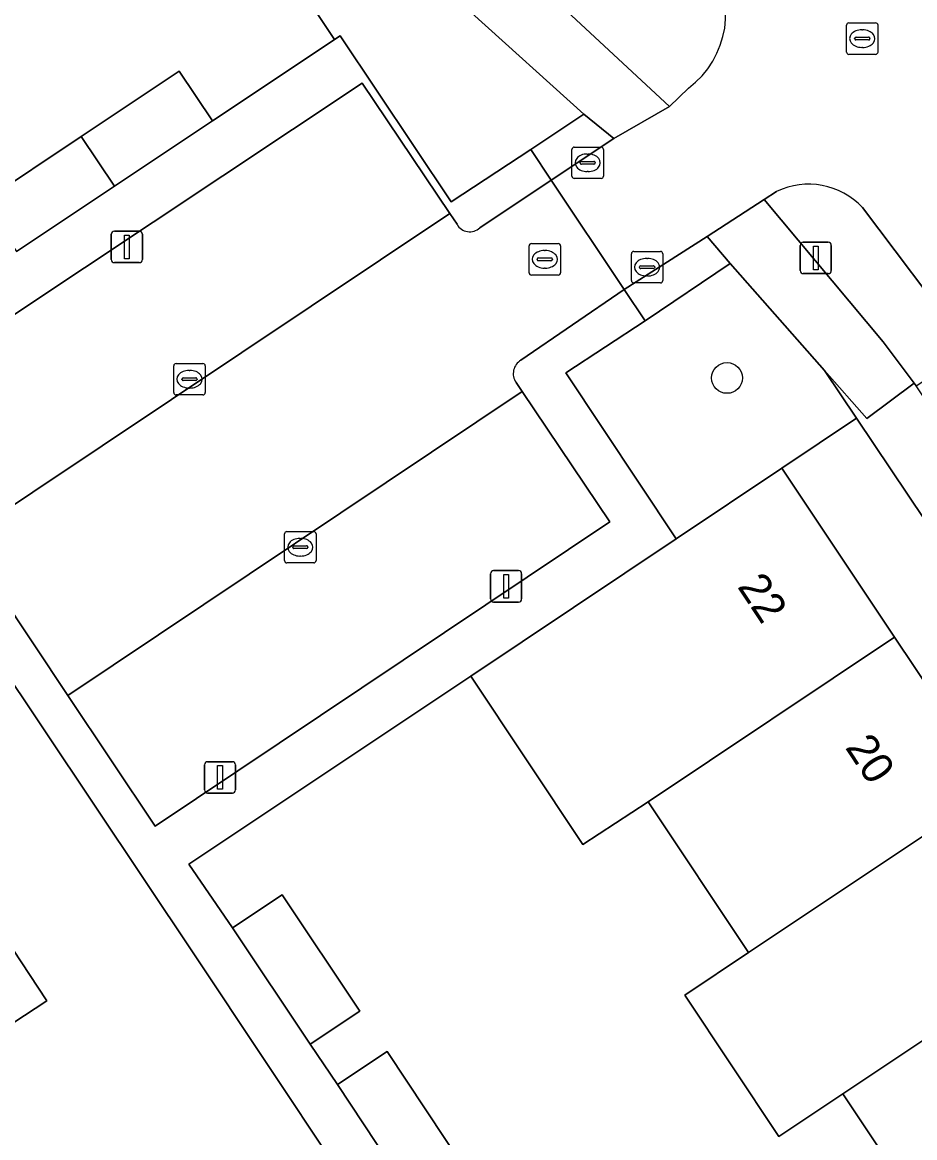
# Model space of a CAD drawing. Extents: x 158352 to 159489, y 383828 to 384603.
# Drawn here: x 158806.57 to 158834.96, y 384376.64 to 384412.12 of the extents above; entities that cross this region are included whole.
import ezdxf

# ---------------------------------------------------------------- set-up
doc = ezdxf.new("R2010")
doc.units = 0
for name, color, linetype in [('IMGEO_Boom', 7, 'Continuous'), ('IMGEO_Erf', 7, 'Continuous'), ('IMGEO_Groenvoorziening', 7, 'Continuous'), ('IMGEO_Hek', 7, 'Continuous'), ('IMGEO_Kolk', 7, 'Continuous'), ('IMGEO_Lichtmast', 7, 'Continuous'), ('IMGEO_Muur', 7, 'Continuous'), ('IMGEO_Pand', 7, 'Continuous'), ('IMGEO_Pand_nummerreeks', 7, 'Continuous'), ('IMGEO_Parkeervlak_open', 7, 'Continuous'), ('IMGEO_Rijbaan_lokaal_open', 7, 'Continuous'), ('IMGEO_Rioolput', 7, 'Continuous'), ('IMGEO_Voetpad_gesloten', 7, 'Continuous'), ('IMGEO_Voetpad_open', 7, 'Continuous')]:
    doc.layers.add(name, color=color, linetype=linetype)

msp = doc.modelspace()

# ---------------------------------------------------------------- linework, layer by layer
at = {"layer": 'IMGEO_Boom'}
msp.add_circle((158828.989, 384400.808), 0.489, dxfattribs=at)
at = {"layer": 'IMGEO_Erf'}
for points in [[(158805.329, 384406.407), (158808.446, 384408.486), (158811.562, 384410.564), (158812.617, 384408.984), (158813.887, 384409.83), (158816.507, 384411.579), (158815.11, 384413.675)], [(158861.811, 384356.746), (158833.109, 384399.525), (158830.728, 384397.933), (158834.32, 384392.56), (158837.527, 384387.764)], [(158805.842, 384363.496), (158818.889, 384372.181), (158812.03, 384382.486), (158800.915, 384399.099)], [(158835.996, 384373.052), (158832.675, 384378.031), (158830.642, 384376.675), (158827.643, 384381.172), (158829.676, 384382.528), (158826.48, 384387.318), (158824.405, 384385.969), (158820.836, 384391.319), (158811.87, 384385.338), (158813.26, 384383.309), (158814.84, 384384.365), (158817.313, 384380.664), (158815.733, 384379.608), (158816.599, 384378.324), (158818.183, 384379.373), (158820.639, 384375.665)], [(158806.009, 384383.041), (158807.353, 384380.99), (158804.471, 384379.1)]]:
    msp.add_lwpolyline(points, dxfattribs=at)
at = {"layer": 'IMGEO_Groenvoorziening'}
for points in [[(158818.133, 384415.436), (158815.11, 384413.675), (158816.507, 384411.579), (158816.683, 384411.697), (158820.218, 384406.41), (158822.744, 384408.078), (158824.433, 384409.205), (158820.862, 384412.424)], [(158821.366, 384414.836), (158827.165, 384409.443), (158827.762, 384410.023)], [(158830.565, 384406.743), (158830.17, 384406.486), (158833.961, 384401.96), (158834.943, 384400.644), (158835.005, 384400.562), (158836.324, 384401.432)], [(158836.444, 384402.048), (158833.296, 384406.233)]]:
    msp.add_lwpolyline(points, dxfattribs=at)
msp.add_lwpolyline([(158830.728, 384397.933), (158833.109, 384399.525), (158832.09, 384401.044), (158829.086, 384404.448), (158826.382, 384402.622), (158823.862, 384400.967), (158827.372, 384395.689)], close=True, dxfattribs=at)
for centre, radius, start, end in [((158825.97, 384412.406), 2.982, 306.9485, 35.1077), ((158831.582, 384404.619), 2.355, 43.2669, 115.5775)]:
    msp.add_arc(centre, radius, start, end, dxfattribs=at)
at = {"layer": 'IMGEO_Hek'}
for points in [[(158822.744, 384408.078), (158823.395, 384407.101)], [(158823.395, 384407.101), (158825.716, 384403.62)], [(158825.716, 384403.62), (158826.382, 384402.622)], [(158800.915, 384399.099), (158812.03, 384382.486)]]:
    msp.add_lwpolyline(points, dxfattribs=at)
at = {"layer": 'IMGEO_Kolk'}
for p, q in [((158824.057, 384407.227), (158824.057, 384408.079)), ((158824.132, 384408.153), (158824.984, 384408.153)), ((158825.058, 384408.079), (158825.058, 384407.227)), ((158824.316, 384407.647), (158824.316, 384407.659)), ((158824.754, 384407.61), (158824.356, 384407.61)), ((158824.359, 384407.696), (158824.757, 384407.696)), ((158824.545, 384407.933), (158824.57, 384407.933)), ((158824.8, 384407.659), (158824.8, 384407.647)), ((158824.568, 384407.373), (158824.543, 384407.373)), ((158824.984, 384407.153), (158824.132, 384407.153)), ((158825.947, 384403.906), (158825.947, 384404.758)), ((158826.022, 384404.832), (158826.874, 384404.832)), ((158826.948, 384404.758), (158826.948, 384403.906)), ((158826.435, 384404.612), (158826.46, 384404.612)), ((158826.206, 384404.326), (158826.206, 384404.338)), ((158826.644, 384404.289), (158826.246, 384404.289)), ((158826.249, 384404.375), (158826.647, 384404.375)), ((158826.458, 384404.052), (158826.433, 384404.052)), ((158826.69, 384404.338), (158826.69, 384404.326)), ((158826.874, 384403.832), (158826.022, 384403.832)), ((158811.39, 384400.341), (158811.39, 384401.193)), ((158811.465, 384401.267), (158812.317, 384401.267)), ((158812.391, 384401.193), (158812.391, 384400.341)), ((158811.878, 384401.047), (158811.903, 384401.047)), ((158811.649, 384400.761), (158811.649, 384400.773)), ((158812.087, 384400.724), (158811.689, 384400.724)), ((158811.692, 384400.81), (158812.09, 384400.81)), ((158811.901, 384400.487), (158811.876, 384400.487)), ((158812.133, 384400.773), (158812.133, 384400.761)), ((158812.317, 384400.267), (158811.465, 384400.267)), ((158814.989, 384395.922), (158815.841, 384395.922)), ((158814.914, 384394.996), (158814.914, 384395.848)), ((158815.402, 384395.702), (158815.427, 384395.702)), ((158815.915, 384395.848), (158815.915, 384394.996)), ((158815.173, 384395.416), (158815.173, 384395.428)), ((158815.611, 384395.379), (158815.213, 384395.379)), ((158815.216, 384395.465), (158815.614, 384395.465)), ((158815.657, 384395.428), (158815.657, 384395.416)), ((158815.841, 384394.922), (158814.989, 384394.922)), ((158815.425, 384395.142), (158815.4, 384395.142))]:
    msp.add_line(p, q, dxfattribs=at)
for points in [[(158824.057, 384407.227), (158824.057, 384408.079)], [(158824.132, 384408.153), (158824.984, 384408.153)], [(158825.058, 384408.079), (158825.058, 384407.227)], [(158824.984, 384407.153), (158824.132, 384407.153)], [(158825.947, 384403.906), (158825.947, 384404.758)], [(158826.022, 384404.832), (158826.874, 384404.832)], [(158826.948, 384404.758), (158826.948, 384403.906)], [(158826.874, 384403.832), (158826.022, 384403.832)], [(158811.39, 384400.341), (158811.39, 384401.193)], [(158811.465, 384401.267), (158812.317, 384401.267)], [(158812.391, 384401.193), (158812.391, 384400.341)], [(158812.317, 384400.267), (158811.465, 384400.267)], [(158814.989, 384395.922), (158815.841, 384395.922)], [(158814.914, 384394.996), (158814.914, 384395.848)], [(158815.915, 384395.848), (158815.915, 384394.996)], [(158815.841, 384394.922), (158814.989, 384394.922)]]:
    msp.add_lwpolyline(points, dxfattribs=at)
for centre, radius, start, end in [((158824.134, 384408.077), 0.0765, 91.552, 178.448), ((158824.134, 384408.077), 0.0765, 91.552, 178.448), ((158824.982, 384408.077), 0.0765, 1.552, 88.448), ((158824.982, 384408.077), 0.0765, 1.552, 88.448), ((158824.356, 384407.656), 0.0403, 85.8775, 175.7526), ((158824.353, 384407.646), 0.0366, 178.938, 274.7102), ((158824.757, 384407.653), 0.043, 264.8664, 352.4533), ((158824.761, 384407.658), 0.0386, 1.7309, 96.639), ((158824.134, 384407.229), 0.0765, 181.552, 268.448), ((158824.134, 384407.229), 0.0765, 181.552, 268.448), ((158824.982, 384407.229), 0.0765, 271.552, 358.448), ((158824.982, 384407.229), 0.0765, 271.552, 358.448), ((158826.024, 384404.756), 0.0765, 91.552, 178.448), ((158826.024, 384404.756), 0.0765, 91.552, 178.448), ((158826.872, 384404.756), 0.0765, 1.552, 88.448), ((158826.872, 384404.756), 0.0765, 1.552, 88.448), ((158826.246, 384404.335), 0.0403, 85.8775, 175.7526), ((158826.243, 384404.325), 0.0366, 178.938, 274.7102), ((158826.647, 384404.332), 0.043, 264.8664, 352.4533), ((158826.651, 384404.337), 0.0386, 1.7309, 96.639), ((158826.024, 384403.908), 0.0765, 181.552, 268.448), ((158826.024, 384403.908), 0.0765, 181.552, 268.448), ((158826.872, 384403.908), 0.0765, 271.552, 358.448), ((158826.872, 384403.908), 0.0765, 271.552, 358.448), ((158811.467, 384401.191), 0.0765, 91.552, 178.448), ((158811.467, 384401.191), 0.0765, 91.552, 178.448), ((158812.315, 384401.191), 0.0765, 1.552, 88.448), ((158812.315, 384401.191), 0.0765, 1.552, 88.448), ((158811.689, 384400.77), 0.0403, 85.8775, 175.7526), ((158811.686, 384400.76), 0.0366, 178.938, 274.7102), ((158812.09, 384400.767), 0.043, 264.8664, 352.4533), ((158812.094, 384400.772), 0.0386, 1.7309, 96.639), ((158811.467, 384400.343), 0.0765, 181.552, 268.448), ((158811.467, 384400.343), 0.0765, 181.552, 268.448), ((158812.315, 384400.343), 0.0765, 271.552, 358.448), ((158812.315, 384400.343), 0.0765, 271.552, 358.448), ((158814.991, 384395.846), 0.0765, 91.552, 178.448), ((158814.991, 384395.846), 0.0765, 91.552, 178.448), ((158815.839, 384395.846), 0.0765, 1.552, 88.448), ((158815.839, 384395.846), 0.0765, 1.552, 88.448), ((158815.213, 384395.425), 0.0403, 85.8775, 175.7526), ((158815.21, 384395.415), 0.0366, 178.938, 274.7102), ((158815.614, 384395.422), 0.043, 264.8664, 352.4533), ((158815.618, 384395.427), 0.0386, 1.7309, 96.639), ((158814.991, 384394.998), 0.0765, 181.552, 268.448), ((158814.991, 384394.998), 0.0765, 181.552, 268.448), ((158815.839, 384394.998), 0.0765, 271.552, 358.448), ((158815.839, 384394.998), 0.0765, 271.552, 358.448)]:
    msp.add_arc(centre, radius, start, end, dxfattribs=at)
for centre, major_axis, ratio, start_param, end_param in [((158824.544, 384407.653), (-0.387, 0.002), 0.722429, 4.712389, 7.853982), ((158824.569, 384407.653), (-0.39, 0.002), 0.717154, 1.570796, 4.712389), ((158826.434, 384404.332), (-0.387, 0.002), 0.722429, 4.712389, 7.853982), ((158826.459, 384404.332), (-0.39, 0.002), 0.717154, 1.570796, 4.712389), ((158811.877, 384400.767), (-0.387, 0.002), 0.722429, 4.712389, 7.853982), ((158811.902, 384400.767), (-0.39, 0.002), 0.717154, 1.570796, 4.712389), ((158815.401, 384395.422), (-0.387, 0.002), 0.722429, 4.712389, 7.853982), ((158815.426, 384395.422), (-0.39, 0.002), 0.717154, 1.570796, 4.712389)]:
    msp.add_ellipse(centre, major_axis=major_axis, ratio=ratio, start_param=start_param, end_param=end_param, dxfattribs=at)
at = {"layer": 'IMGEO_Lichtmast'}
for p, q in [((158809.502, 384405.478), (158810.292, 384405.478)), ((158810.292, 384405.478), (158809.502, 384405.478)), ((158809.402, 384404.578), (158809.402, 384405.378)), ((158809.402, 384405.378), (158809.402, 384404.578)), ((158810.392, 384405.378), (158810.392, 384404.578)), ((158810.392, 384404.578), (158810.392, 384405.378)), ((158831.417, 384405.126), (158832.207, 384405.126)), ((158832.207, 384405.126), (158831.417, 384405.126)), ((158831.317, 384404.226), (158831.317, 384405.026)), ((158831.317, 384405.026), (158831.317, 384404.226)), ((158832.307, 384405.026), (158832.307, 384404.226)), ((158832.307, 384404.226), (158832.307, 384405.026)), ((158810.292, 384404.478), (158809.502, 384404.478)), ((158809.502, 384404.478), (158810.292, 384404.478)), ((158832.207, 384404.126), (158831.417, 384404.126)), ((158831.417, 384404.126), (158832.207, 384404.126)), ((158821.465, 384393.778), (158821.465, 384394.578)), ((158821.465, 384394.578), (158821.465, 384393.778)), ((158821.565, 384394.678), (158822.355, 384394.678)), ((158822.355, 384394.678), (158821.565, 384394.678)), ((158822.455, 384394.578), (158822.455, 384393.778)), ((158822.455, 384393.778), (158822.455, 384394.578)), ((158822.355, 384393.678), (158821.565, 384393.678)), ((158821.565, 384393.678), (158822.355, 384393.678)), ((158812.366, 384387.699), (158812.366, 384388.499)), ((158812.366, 384388.499), (158812.366, 384387.699)), ((158812.466, 384388.599), (158813.256, 384388.599)), ((158813.256, 384388.599), (158812.466, 384388.599)), ((158813.356, 384388.499), (158813.356, 384387.699)), ((158813.356, 384387.699), (158813.356, 384388.499)), ((158813.256, 384387.599), (158812.466, 384387.599)), ((158812.466, 384387.599), (158813.256, 384387.599))]:
    msp.add_line(p, q, dxfattribs=at)
for points in [[(158809.822, 384405.353), (158809.972, 384405.353), (158809.972, 384404.603), (158809.822, 384404.603), (158809.822, 384405.353)], [(158831.737, 384405.001), (158831.887, 384405.001), (158831.887, 384404.251), (158831.737, 384404.251), (158831.737, 384405.001)], [(158821.885, 384394.553), (158822.035, 384394.553), (158822.035, 384393.803), (158821.885, 384393.803), (158821.885, 384394.553)], [(158812.786, 384388.474), (158812.936, 384388.474), (158812.936, 384387.724), (158812.786, 384387.724), (158812.786, 384388.474)]]:
    msp.add_lwpolyline(points, dxfattribs=at)
for centre, start, end in [((158809.502, 384405.378), 90, 180), ((158809.502, 384405.378), 90, 180), ((158810.292, 384405.378), 0, 90), ((158810.292, 384405.378), 360, 90), ((158831.417, 384405.026), 90, 180), ((158831.417, 384405.026), 90, 180), ((158832.207, 384405.026), 0, 90), ((158832.207, 384405.026), 360, 90), ((158809.502, 384404.578), 180, 270), ((158809.502, 384404.578), 180, 270), ((158810.292, 384404.578), 270, 0), ((158810.292, 384404.578), 270, 0), ((158831.417, 384404.226), 180, 270), ((158831.417, 384404.226), 180, 270), ((158832.207, 384404.226), 270, 0), ((158832.207, 384404.226), 270, 0), ((158821.565, 384394.578), 90, 180), ((158821.565, 384394.578), 90, 180), ((158822.355, 384394.578), 0, 90), ((158822.355, 384394.578), 360, 90), ((158821.565, 384393.778), 180, 270), ((158821.565, 384393.778), 180, 270), ((158822.355, 384393.778), 270, 0), ((158822.355, 384393.778), 270, 0), ((158812.466, 384388.499), 90, 180), ((158812.466, 384388.499), 90, 180), ((158813.256, 384388.499), 0, 90), ((158813.256, 384388.499), 360, 90), ((158812.466, 384387.699), 180, 270), ((158812.466, 384387.699), 180, 270), ((158813.256, 384387.699), 270, 0), ((158813.256, 384387.699), 270, 0)]:
    msp.add_arc(centre, 0.1, start, end, dxfattribs=at)
at = {"layer": 'IMGEO_Muur'}
for points in [[(158816.507, 384411.579), (158809.756, 384421.707)], [(158816.507, 384411.579), (158813.887, 384409.83)], [(158822.744, 384408.078), (158820.218, 384406.41), (158816.683, 384411.697), (158816.507, 384411.579)], [(158827.372, 384395.689), (158823.862, 384400.967), (158826.382, 384402.622)], [(158813.26, 384383.309), (158811.87, 384385.338), (158820.836, 384391.319)]]:
    msp.add_lwpolyline(points, dxfattribs=at)
at = {"layer": 'IMGEO_Pand'}
for points in [[(158809.5, 384406.905), (158812.617, 384408.984), (158811.562, 384410.564), (158808.446, 384408.486)], [(158809.5, 384406.905), (158808.446, 384408.486), (158805.329, 384406.407), (158806.383, 384404.826)], [(158834.32, 384392.56), (158830.728, 384397.933), (158827.372, 384395.689), (158820.836, 384391.319), (158824.405, 384385.969), (158826.48, 384387.318)], [(158829.676, 384382.528), (158837.527, 384387.764), (158834.32, 384392.56), (158826.48, 384387.318)], [(158840.531, 384383.271), (158837.527, 384387.764), (158829.676, 384382.528), (158827.643, 384381.172), (158830.642, 384376.675), (158832.675, 384378.031)], [(158813.26, 384383.309), (158815.733, 384379.608), (158817.313, 384380.664), (158814.84, 384384.365)], [(158835.996, 384373.052), (158843.858, 384378.296), (158840.531, 384383.271), (158832.675, 384378.031)], [(158806.009, 384383.041), (158803.142, 384381.127), (158800.362, 384379.291), (158801.963, 384376.896), (158804.712, 384378.733), (158804.471, 384379.1), (158807.353, 384380.99)], [(158818.183, 384379.373), (158816.599, 384378.324), (158819.061, 384374.607), (158820.639, 384375.665)]]:
    msp.add_lwpolyline(points, close=True, dxfattribs=at)
at = {"layer": 'IMGEO_Parkeervlak_open'}
for points in [[(158817.384, 384410.189), (158801.889, 384399.891), (158804.688, 384395.7), (158820.172, 384406.037)], [(158810.802, 384386.545), (158825.257, 384396.235), (158822.474, 384400.376), (158808.023, 384390.706)]]:
    msp.add_lwpolyline(points, close=True, dxfattribs=at)
at = {"layer": 'IMGEO_Rijbaan_lokaal_open'}
for points in [[(158827.762, 384410.023), (158827.165, 384409.443), (158825.394, 384408.424), (158823.395, 384407.101), (158825.716, 384403.62), (158828.359, 384405.308), (158830.17, 384406.486), (158830.565, 384406.743)], [(158822.434, 384401.369), (158825.716, 384403.62), (158823.395, 384407.101), (158821.123, 384405.589)], [(158833.296, 384406.233), (158836.444, 384402.048), (158852.965, 384377.279), (158853.729, 384376.11), (158863.781, 384361.105), (158864.772, 384359.528), (158868.231, 384354.409), (158868.971, 384353.308), (158875.822, 384343.004), (158876.864, 384341.454), (158880.929, 384344.216), (158880.866, 384344.324), (158865.182, 384367.843), (158864.409, 384368.998), (158848.129, 384393.356), (158847.387, 384394.493), (158840.507, 384404.783)], [(158820.401, 384405.696), (158820.172, 384406.037), (158804.688, 384395.7), (158808.023, 384390.706), (158822.474, 384400.376), (158822.278, 384400.667)]]:
    msp.add_lwpolyline(points, dxfattribs=at)
for centre, radius, start, end in [((158825.97, 384412.406), 2.982, 306.9485, 35.1077), ((158831.582, 384404.619), 2.355, 43.2669, 115.5775), ((158820.802, 384405.916), 0.458, 208.6795, 314.4608), ((158822.673, 384400.948), 0.484, 119.5269, 215.4154)]:
    msp.add_arc(centre, radius, start, end, dxfattribs=at)
at = {"layer": 'IMGEO_Rioolput'}
for p, q in [((158832.791, 384411.178), (158832.791, 384412.03)), ((158832.866, 384412.104), (158833.718, 384412.104)), ((158833.279, 384411.884), (158833.304, 384411.884)), ((158833.792, 384412.03), (158833.792, 384411.178)), ((158833.05, 384411.598), (158833.05, 384411.61)), ((158833.488, 384411.561), (158833.09, 384411.561)), ((158833.093, 384411.647), (158833.491, 384411.647)), ((158833.534, 384411.61), (158833.534, 384411.598)), ((158833.302, 384411.324), (158833.277, 384411.324)), ((158833.718, 384411.104), (158832.866, 384411.104)), ((158822.693, 384404.156), (158822.693, 384405.008)), ((158822.768, 384405.082), (158823.62, 384405.082)), ((158823.181, 384404.862), (158823.206, 384404.862)), ((158823.694, 384405.008), (158823.694, 384404.156)), ((158822.952, 384404.576), (158822.952, 384404.588)), ((158823.39, 384404.539), (158822.992, 384404.539)), ((158822.995, 384404.625), (158823.393, 384404.625)), ((158823.436, 384404.588), (158823.436, 384404.576)), ((158823.62, 384404.082), (158822.768, 384404.082)), ((158823.204, 384404.302), (158823.179, 384404.302))]:
    msp.add_line(p, q, dxfattribs=at)
for points in [[(158832.791, 384411.178), (158832.791, 384412.03)], [(158832.866, 384412.104), (158833.718, 384412.104)], [(158833.792, 384412.03), (158833.792, 384411.178)], [(158833.718, 384411.104), (158832.866, 384411.104)], [(158822.693, 384404.156), (158822.693, 384405.008)], [(158822.768, 384405.082), (158823.62, 384405.082)], [(158823.694, 384405.008), (158823.694, 384404.156)], [(158823.62, 384404.082), (158822.768, 384404.082)]]:
    msp.add_lwpolyline(points, dxfattribs=at)
for centre, radius, start, end in [((158832.868, 384412.028), 0.0765, 91.552, 178.448), ((158832.868, 384412.028), 0.0765, 91.552, 178.448), ((158833.716, 384412.028), 0.0765, 1.552, 88.448), ((158833.716, 384412.028), 0.0765, 1.552, 88.448), ((158833.09, 384411.607), 0.0403, 85.8775, 175.7526), ((158833.087, 384411.597), 0.0366, 178.938, 274.7102), ((158833.491, 384411.604), 0.043, 264.8664, 352.4533), ((158833.495, 384411.609), 0.0386, 1.7309, 96.639), ((158832.868, 384411.18), 0.0765, 181.552, 268.448), ((158832.868, 384411.18), 0.0765, 181.552, 268.448), ((158833.716, 384411.18), 0.0765, 271.552, 358.448), ((158833.716, 384411.18), 0.0765, 271.552, 358.448), ((158822.77, 384405.006), 0.0765, 91.552, 178.448), ((158822.77, 384405.006), 0.0765, 91.552, 178.448), ((158823.618, 384405.006), 0.0765, 1.552, 88.448), ((158823.618, 384405.006), 0.0765, 1.552, 88.448), ((158822.992, 384404.585), 0.0403, 85.8775, 175.7526), ((158822.989, 384404.575), 0.0366, 178.938, 274.7102), ((158823.393, 384404.582), 0.043, 264.8664, 352.4533), ((158823.397, 384404.587), 0.0386, 1.7309, 96.639), ((158822.77, 384404.158), 0.0765, 181.552, 268.448), ((158822.77, 384404.158), 0.0765, 181.552, 268.448), ((158823.618, 384404.158), 0.0765, 271.552, 358.448), ((158823.618, 384404.158), 0.0765, 271.552, 358.448)]:
    msp.add_arc(centre, radius, start, end, dxfattribs=at)
for centre, major_axis, ratio, start_param, end_param in [((158833.278, 384411.604), (-0.387, 0.002), 0.722429, 4.712389, 7.853982), ((158833.303, 384411.604), (-0.39, 0.002), 0.717154, 1.570796, 4.712389), ((158823.18, 384404.582), (-0.387, 0.002), 0.722429, 4.712389, 7.853982), ((158823.205, 384404.582), (-0.39, 0.002), 0.717154, 1.570796, 4.712389)]:
    msp.add_ellipse(centre, major_axis=major_axis, ratio=ratio, start_param=start_param, end_param=end_param, dxfattribs=at)
at = {"layer": 'IMGEO_Voetpad_gesloten'}
msp.add_lwpolyline([(158820.862, 384412.424), (158824.433, 384409.205), (158825.394, 384408.424), (158827.165, 384409.443), (158821.366, 384414.836)], dxfattribs=at)
msp.add_lwpolyline([(158830.17, 384406.486), (158828.359, 384405.308), (158829.086, 384404.448), (158832.09, 384401.044), (158833.432, 384399.523), (158834.943, 384400.644), (158833.961, 384401.96)], close=True, dxfattribs=at)
at = {"layer": 'IMGEO_Voetpad_open'}
for points in [[(158821.123, 384405.589), (158823.395, 384407.101), (158822.744, 384408.078), (158820.218, 384406.41), (158816.683, 384411.697), (158816.507, 384411.579), (158813.887, 384409.83), (158812.617, 384408.984), (158809.5, 384406.905), (158806.383, 384404.826)], [(158822.278, 384400.667), (158822.474, 384400.376), (158825.257, 384396.235), (158810.802, 384386.545), (158808.023, 384390.706), (158804.688, 384395.7), (158801.889, 384399.891), (158817.384, 384410.189), (158820.172, 384406.037), (158820.401, 384405.696)], [(158836.729, 384348.114), (158834.269, 384351.81), (158833.399, 384353.105), (158830.948, 384356.8), (158830.416, 384357.587), (158827.944, 384361.301), (158827.083, 384362.595), (158825.004, 384365.712), (158822.926, 384368.83), (158822.064, 384370.119), (158819.593, 384373.829), (158819.061, 384374.607), (158816.599, 384378.324), (158815.733, 384379.608), (158813.26, 384383.309), (158811.87, 384385.338), (158820.836, 384391.319), (158827.372, 384395.689), (158823.862, 384400.967), (158826.382, 384402.622), (158825.716, 384403.62), (158822.434, 384401.369)], [(158842.492, 384389.361), (158835.005, 384400.562), (158834.943, 384400.644), (158833.432, 384399.523), (158832.09, 384401.044), (158833.109, 384399.525), (158861.811, 384356.746), (158861.583, 384356.598), (158862.05, 384355.902), (158864.065, 384357.071), (158863.332, 384358.17), (158864.618, 384359.027)], [(158800.915, 384399.099), (158812.03, 384382.486), (158818.889, 384372.181), (158805.842, 384363.496)]]:
    msp.add_lwpolyline(points, dxfattribs=at)
for points in [[(158825.394, 384408.424), (158824.433, 384409.205), (158822.744, 384408.078), (158823.395, 384407.101)], [(158829.086, 384404.448), (158828.359, 384405.308), (158825.716, 384403.62), (158826.382, 384402.622)]]:
    msp.add_lwpolyline(points, close=True, dxfattribs=at)
for centre, radius, start, end in [((158820.802, 384405.916), 0.458, 208.6795, 314.4608), ((158822.673, 384400.948), 0.484, 119.5269, 215.4154)]:
    msp.add_arc(centre, radius, start, end, dxfattribs=at)

# ---------------------------------------------------------------- texts
at = {"layer": 'IMGEO_Pand_nummerreeks'}
for s, rotation, p in [('22', 303.4237, (158829.301, 384394.169)), ('20', 303.3734, (158832.729, 384389.052))]:
    msp.add_text(s, height=1, rotation=rotation, dxfattribs=at).set_placement(p)

doc.saveas('drawing.dxf')
